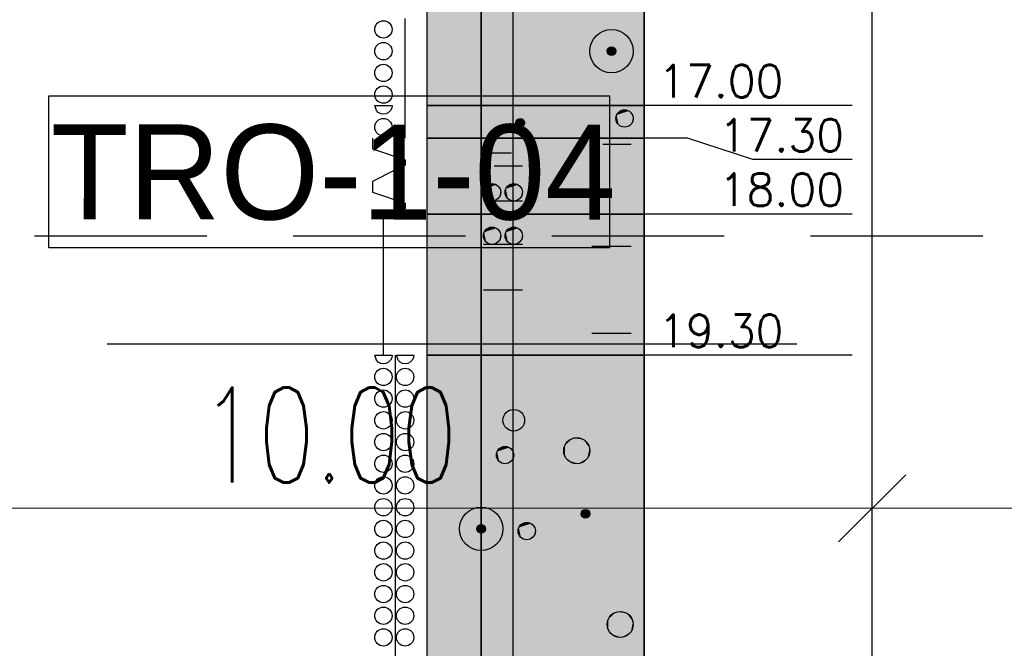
# Model space of a CAD drawing. Header units: metres. Extents: x 3458045 to 3462392, y 5482308 to 5484762.
# Tile 394 of 458: x 3461275 to 3461284, y 5483987 to 5483993. Entities that reach past the tile are written whole.
import ezdxf

# ---------------------------------------------------------------- set-up
doc = ezdxf.new("R2010")
doc.units = ezdxf.units.M
doc.header["$PDMODE"] = 3
doc.header["$PDSIZE"] = 0.1
for name, pattern in [('AUSGEZOGEN', [2, 1, 1]), ('VERDECKT', [9.525, 6.35, -3.175]), ('VERDECKT2', [4.7625, 3.175, -1.5875])]:
    doc.linetypes.add(name, pattern=pattern)
doc.layers.get('0').update_dxf_attribs({"linetype": 'CONTINUOUS'})
doc.layers.get('DEFPOINTS').update_dxf_attribs({"linetype": 'CONTINUOUS'})
for name, color, linetype in [('BAUER_BK 2014', 1, 'CONTINUOUS'), ('SP_BW5xx-SchutzbauwerkBASF', 7, 'VERDECKT2'), ('SP_TEXT', 2, 'CONTINUOUS'), ('SP_VERM', 1, 'CONTINUOUS'), ('WBObjGr', 7, 'CONTINUOUS'), ('WBObjSy', 7, 'CONTINUOUS'), ('WBObjTx', 7, 'CONTINUOUS')]:
    doc.layers.add(name, color=color, linetype=linetype)
doc.layers.add('SP_Höhenplan-Beschriftung-Linien', color=2, linetype='CONTINUOUS', lineweight=25)
doc.layers.add('SP_Höhenplan-Beschriftung-Linien-Bestandsgelände', color=7, linetype='CONTINUOUS', lineweight=25)
doc.styles.add('K_ISOCP', font='k_isocp.shx')
doc.styles.add('ROMANS', font='ROMANS')
doc.styles.add('SP_F', font='romans.shx', dxfattribs={"width": 0.7, "bigfont": 'sp_f.shx'})
doc.dimstyles.new('SOFI35$0', dxfattribs={"dimtxt": 3.5, "dimasz": 0.35, "dimexe": 0.9, "dimexo": 0.625, "dimgap": 0.945, "dimtad": 1, "dimdec": 3, "dimrnd": 0.001, "dimzin": 1, "dimdsep": 46, "dimtxsty": 'SP_F', "dimblk1": 'SOF_BEMSTR1', "dimblk2": 'SOF_BEMSTR2', "dimsah": 1, "dimcen": 3.5, "dimse1": 1, "dimse2": 1, "dimclrd": 1, "dimclre": 1, "dimclrt": 2, "dimaunit": 2, "dimazin": 0, "dimtfac": 1, "dimtdec": 3, "dimtmove": 0, "dimatfit": 3, "dimfxl": 1, "dimtolj": 1, "dimtzin": 0, "dimlwd": 0, "dimlwe": 0, "dimarcsym": 0})

# ---------------------------------------------------------------- blocks, each defined once
blk = doc.blocks.new('SOF_BEMSTR2')
at = {"color": 0, "linetype": 'ByBlock', "lineweight": -2}
for p, q in [((0, -20), (0, 8.5)), ((3.535, 3.535), (-3.535, -3.535)), ((-5, 0), (5, 0))]:
    blk.add_line(p, q, dxfattribs=at)
blk = doc.blocks.new('SOF_BEMSTR1')
at = {"color": 0, "linetype": 'ByBlock', "lineweight": -2}
for p, q in [((0, 20), (0, -8.5)), ((3.535, 3.535), (-3.535, -3.535)), ((-5, 0), (5, 0))]:
    blk.add_line(p, q, dxfattribs=at)
blk = doc.blocks.new('*D347')
at = {"layer": 'DEFPOINTS', "color": 0, "linetype": 'AUSGEZOGEN', "transparency": 16777216}
for p in [(3461273.1844, 5483991.3336), (3461283.1844, 5483991.3336), (3461283.1844, 5483988.2771)]:
    blk.add_point(p, dxfattribs=at)
at = {"layer": 'SP_VERM', "color": 1, "linetype": 'AUSGEZOGEN', "lineweight": 0, "transparency": 16777216}
blk.add_line((3461273.2719, 5483988.2771), (3461283.0969, 5483988.2771), dxfattribs=at)
at = {"layer": 'SP_VERM', "color": 1, "linetype": 'AUSGEZOGEN', "lineweight": 0, "transparency": 16777216, "xscale": 0.08750000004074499, "yscale": 0.08750000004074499, "zscale": 0.08750000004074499, "rotation": 180}
blk.add_blockref('SOF_BEMSTR2', (3461273.1844, 5483988.2771), dxfattribs=at)
at = {"layer": 'SP_VERM', "color": 1, "linetype": 'AUSGEZOGEN', "lineweight": 0, "transparency": 16777216, "xscale": 0.08750000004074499, "yscale": 0.08750000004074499, "zscale": 0.08750000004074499}
blk.add_blockref('SOF_BEMSTR1', (3461283.1844, 5483988.2771), dxfattribs=at)
at = {"layer": 'SP_VERM', "color": 2, "linetype": 'AUSGEZOGEN', "transparency": 16777216, "insert": (3461278.1844, 5483988.9509), "char_height": 0.875, "attachment_point": 5, "style": 'SP_F'}
blk.add_mtext('\\A1;\\A1;10.00{\\H.7x;\\S^ ;}', dxfattribs=at)
blk = doc.blocks.new('*D348')
at = {"layer": 'DEFPOINTS', "color": 0, "linetype": 'AUSGEZOGEN', "transparency": 16777216}
for p in [(3461283.1844, 5483991.3336), (3461293.1844, 5483991.3336), (3461293.1844, 5483988.2771)]:
    blk.add_point(p, dxfattribs=at)
at = {"layer": 'SP_VERM', "color": 1, "linetype": 'AUSGEZOGEN', "lineweight": 0, "transparency": 16777216}
blk.add_line((3461283.2719, 5483988.2771), (3461293.0969, 5483988.2771), dxfattribs=at)
at = {"layer": 'SP_VERM', "color": 1, "linetype": 'AUSGEZOGEN', "lineweight": 0, "transparency": 16777216, "xscale": 0.08750000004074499, "yscale": 0.08750000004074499, "zscale": 0.08750000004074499, "rotation": 180}
blk.add_blockref('SOF_BEMSTR2', (3461283.1844, 5483988.2771), dxfattribs=at)
at = {"layer": 'SP_VERM', "color": 1, "linetype": 'AUSGEZOGEN', "lineweight": 0, "transparency": 16777216, "xscale": 0.08750000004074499, "yscale": 0.08750000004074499, "zscale": 0.08750000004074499}
blk.add_blockref('SOF_BEMSTR1', (3461293.1844, 5483988.2771), dxfattribs=at)
at = {"layer": 'SP_VERM', "color": 2, "linetype": 'AUSGEZOGEN', "transparency": 16777216, "insert": (3461288.1844, 5483988.9509), "char_height": 0.875, "attachment_point": 5, "style": 'SP_F'}
blk.add_mtext('\\A1;\\A1;10.00{\\H.7x;\\S^ ;}', dxfattribs=at)
blk = doc.blocks.new('*D366')
at = {"layer": 'DEFPOINTS', "color": 0, "linetype": 'AUSGEZOGEN', "transparency": 16777216}
for p in [(3461243.1844, 5483990.0271), (3461399.0344, 5483990.0271), (3461243.1844, 5483985.7834)]:
    blk.add_point(p, dxfattribs=at)
at = {"layer": 'SP_VERM', "color": 1, "linetype": 'AUSGEZOGEN', "lineweight": 0, "transparency": 16777216}
blk.add_line((3461398.9469, 5483985.7834), (3461243.2719, 5483985.7834), dxfattribs=at)
at = {"layer": 'SP_VERM', "color": 1, "linetype": 'AUSGEZOGEN', "lineweight": 0, "transparency": 16777216, "xscale": 0.08750000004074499, "yscale": 0.08750000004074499, "zscale": 0.08750000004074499, "rotation": 180}
blk.add_blockref('SOF_BEMSTR2', (3461243.1844, 5483985.7834), dxfattribs=at)
at = {"layer": 'SP_VERM', "color": 1, "linetype": 'AUSGEZOGEN', "lineweight": 0, "transparency": 16777216, "xscale": 0.08750000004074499, "yscale": 0.08750000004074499, "zscale": 0.08750000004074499}
blk.add_blockref('SOF_BEMSTR1', (3461399.0344, 5483985.7834), dxfattribs=at)
at = {"layer": 'SP_VERM', "color": 2, "linetype": 'AUSGEZOGEN', "transparency": 16777216, "insert": (3461321.1094, 5483986.603), "char_height": 0.875, "attachment_point": 5, "style": 'SP_F'}
blk.add_mtext('\\A1;\\A1;Trogabschnitt = 155.85{\\H.7x;\\S^ ;}m', dxfattribs=at)
blk = doc.blocks.new('A$C7F5D10D0')
at = {"layer": 'WBObjGr', "color": 7, "linetype": 'Continuous'}
for points in [[(0, 0), (0, -30)], [(2, 0), (2, -30)], [(0, -17), (2, -17)], [(3.91598, -17), (3, -17), (2.4, -17), (2, -17)], [(0, -17.3), (2, -17.3)], [(3.91598, -17.4992), (3, -17.4992), (2.4, -17.3), (2, -17.3)], [(0, -18), (2, -18)], [(3.91598, -18), (3, -18), (2.4, -18), (2, -18)], [(0, -19.3), (2, -19.3)], [(3.91598, -19.3), (3, -19.3), (2.4, -19.3), (2, -19.3)]]:
    blk.add_lwpolyline(points, dxfattribs=at)
at = {"layer": 'WBObjSy', "color": 30, "linetype": 'Continuous'}
for points in [[(0.5, -17), (0.5, -12), (0, -12), (0, -17), (0.5, -17)], [(0.5, -17.3), (0.5, -17), (0, -17), (0, -17.3), (0.5, -17.3)], [(2, -17.3), (2, -17), (0.5, -17), (0.5, -17.3), (2, -17.3)], [(2, -25), (2, -19.3), (0.5, -19.3), (0.5, -25), (2, -25)]]:
    blk.add_lwpolyline(points, dxfattribs=at)
at = {"layer": 'WBObjSy', "color": 7, "linetype": 'Continuous'}
for points in [[(2, -17), (2, -12), (0, -12), (0, -17), (2, -17)], [(-0.2, -16.6), (-0.2, -16.2)], [(-0.2, -17), (-0.2, -16.6)], [(-0.48, -17), (-0.48, -17), (-0.32, -17), (-0.32, -17), (-0.3238, -17.0248), (-0.3352, -17.047), (-0.3528, -17.0648), (-0.3752, -17.076), (-0.4, -17.08), (-0.4246, -17.076), (-0.447, -17.0648), (-0.4646, -17.047), (-0.48, -17)], [(-0.2, -17.3), (-0.2, -17)], [(2, -17.3), (2, -17), (0, -17), (0, -17.3), (2, -17.3)], [(-0.5, -17.3), (-0.5, -17.3)], [(-0.5, -17.3), (-0.5, -17.4)], [(2, -18), (2, -17.3), (0, -17.3), (0, -18), (2, -18)], [(-0.5, -17.4), (-0.2, -17.5)], [(1.88, -17.36), (1.62, -17.36)], [(0.78, -17.44), (0.52, -17.44)], [(-0.2, -17.55), (-0.3, -17.6)], [(-0.2, -17.5), (-0.2, -17.55)], [(0.88, -17.56), (0.62, -17.56)], [(-0.3, -17.6), (-0.5, -17.7)], [(-0.5, -17.7), (-0.5, -17.8)], [(-0.5, -17.8), (-0.2, -17.9)], [(-0.2, -17.9), (-0.2, -17.95)], [(0.88, -17.88), (0.52, -17.88)], [(-0.4, -18.1), (-0.4, -18)], [(-0.2, -17.95), (-0.3, -18)], [(2, -19.3), (2, -18), (0, -18), (0, -19.3), (2, -19.3)], [(-0.4, -18.5), (-0.4, -18.1)], [(0.88, -18.28), (0.52, -18.28)], [(1.88, -18.3), (1.52, -18.3)], [(-0.4, -18.9), (-0.4, -18.5)], [(0.88, -18.7), (0.52, -18.7)], [(-0.4, -19.3), (-0.4, -18.9)], [(1.88, -19.1), (1.52, -19.1)], [(-0.48, -19.3), (-0.48, -19.3), (-0.32, -19.3), (-0.32, -19.3), (-0.3238, -19.3248), (-0.3352, -19.347), (-0.3528, -19.3648), (-0.3752, -19.376), (-0.4, -19.38), (-0.4246, -19.376), (-0.447, -19.3648), (-0.4646, -19.347), (-0.48, -19.3)], [(-0.29, -19.4), (-0.29, -19.3)], [(-0.28, -19.3), (-0.28, -19.3), (-0.12, -19.3), (-0.12, -19.3), (-0.1238, -19.3248), (-0.1352, -19.347), (-0.1528, -19.3648), (-0.1752, -19.376), (-0.2, -19.38), (-0.2246, -19.376), (-0.247, -19.3648), (-0.2646, -19.347), (-0.28, -19.3)], [(2, -25), (2, -19.3), (0, -19.3), (0, -25), (2, -25)], [(-0.29, -19.8), (-0.29, -19.4)], [(-0.29, -20.2), (-0.29, -19.8)], [(-0.29, -20.6), (-0.29, -20.2)], [(-0.29, -21), (-0.29, -20.6)], [(-0.29, -21.4), (-0.29, -21)], [(-0.29, -21.8), (-0.29, -21.4)], [(-0.29, -22.2), (-0.29, -21.8)]]:
    blk.add_lwpolyline(points, dxfattribs=at)
at = {"layer": 'WBObjSy', "color": 50, "linetype": 'Continuous'}
for points in [[(2, -17), (2, -12), (0.5, -12), (0.5, -17), (2, -17)], [(0.5, -25), (0.5, -19.3), (0, -19.3), (0, -25), (0.5, -25)]]:
    blk.add_lwpolyline(points, dxfattribs=at)
at = {"layer": 'WBObjSy', "color": 62, "linetype": 'Continuous'}
for points in [[(0.5, -18), (0.5, -17.3), (0, -17.3), (0, -18), (0.5, -18)], [(0.5, -19.3), (0.5, -18), (0, -18), (0, -19.3), (0.5, -19.3)]]:
    blk.add_lwpolyline(points, dxfattribs=at)
at = {"layer": 'WBObjSy', "color": 14, "linetype": 'Continuous'}
blk.add_lwpolyline([(2, -18), (2, -17.3), (0.5, -17.3), (0.5, -18), (2, -18)], dxfattribs=at)
at = {"layer": 'WBObjSy', "color": 206, "linetype": 'Continuous'}
blk.add_lwpolyline([(2, -19.3), (2, -18), (0.5, -18), (0.5, -19.3), (2, -19.3)], dxfattribs=at)
at = {"layer": 'WBObjSy', "color": 7, "linetype": 'Continuous'}
for centre, radius in [((-0.4, -16.3), 0.08), ((1.7, -16.5), 0.2), ((-0.4, -16.5), 0.08), ((1.7, -16.5), 0.04), ((-0.4, -16.7), 0.08), ((-0.4, -16.9), 0.08), ((1.82, -17.12), 0.08), ((-0.4, -17.2), 0.08), ((0.86, -17.16), 0.04), ((0.6, -17.8), 0.08), ((0.8, -17.8), 0.08), ((0.6, -18.2), 0.08), ((0.8, -18.2), 0.08), ((-0.4, -19.5), 0.08), ((-0.2, -19.5), 0.08), ((-0.4, -19.7), 0.08), ((-0.2, -19.7), 0.08), ((-0.4, -19.9), 0.08), ((-0.2, -19.9), 0.08), ((0.8, -19.9), 0.1), ((-0.4, -20.1), 0.08), ((-0.2, -20.1), 0.08), ((1.38, -20.18), 0.12), ((0.72, -20.22), 0.08), ((-0.4, -20.3), 0.08), ((-0.2, -20.3), 0.08), ((-0.4, -20.5), 0.08), ((-0.2, -20.5), 0.08), ((-0.4, -20.7), 0.08), ((-0.2, -20.7), 0.08), ((0.5, -20.9), 0.2), ((1.46, -20.76), 0.04), ((-0.4, -20.9), 0.08), ((-0.2, -20.9), 0.08), ((0.92, -20.92), 0.08), ((0.5, -20.9), 0.04), ((-0.4, -21.1), 0.08), ((-0.2, -21.1), 0.08), ((-0.4, -21.3), 0.08), ((-0.2, -21.3), 0.08), ((-0.4, -21.5), 0.08), ((-0.2, -21.5), 0.08), ((-0.4, -21.7), 0.08), ((-0.2, -21.7), 0.08), ((1.78, -21.78), 0.12), ((-0.4, -21.9), 0.08), ((-0.2, -21.9), 0.08)]:
    blk.add_circle(centre, radius, dxfattribs=at)
at = {"layer": 'WBObjSy', "color": 30, "linetype": 'Continuous'}
for points in [[(0.5, -17), (0.5, -12), (0, -17), (0, -12)], [(0.5, -17.3), (0.5, -17), (0, -17.3), (0, -17)], [(2, -17.3), (2, -17), (0.5, -17.3), (0.5, -17)], [(2, -25), (2, -19.3), (0.5, -25), (0.5, -19.3)]]:
    blk.add_solid(points, dxfattribs=at)
at = {"layer": 'WBObjSy', "color": 50, "linetype": 'Continuous'}
for points in [[(2, -17), (2, -12), (0.5, -17), (0.5, -12)], [(0.5, -25), (0.5, -19.3), (0, -25), (0, -19.3)]]:
    blk.add_solid(points, dxfattribs=at)
at = {"layer": 'WBObjSy', "color": 7, "linetype": 'Continuous'}
for points in [[(1.66, -16.5), (1.661, -16.4916), (1.6636, -16.4838)], [(1.6636, -16.5162), (1.66, -16.5), (1.6636, -16.4838)], [(1.6636, -16.4838), (1.6734, -16.4702), (1.6878, -16.462)], [(1.6636, -16.4838), (1.6878, -16.462), (1.72, -16.4654)], [(1.6734, -16.5298), (1.6636, -16.4838), (1.72, -16.4654)], [(1.6636, -16.4838), (1.6678, -16.4764), (1.6734, -16.4702)], [(1.6734, -16.5298), (1.6636, -16.5162), (1.6636, -16.4838)], [(1.6734, -16.4702), (1.68, -16.4654), (1.6878, -16.462)], [(1.72, -16.4654), (1.7324, -16.5236), (1.6734, -16.5298)], [(1.6878, -16.462), (1.696, -16.4602), (1.7042, -16.4602)], [(1.6878, -16.462), (1.7042, -16.4602), (1.72, -16.4654)], [(1.7042, -16.4602), (1.7124, -16.462), (1.72, -16.4654)], [(1.72, -16.4654), (1.7268, -16.4702), (1.7324, -16.4764)], [(1.72, -16.4654), (1.7324, -16.4764), (1.7392, -16.4916)], [(1.72, -16.4654), (1.7392, -16.4916), (1.7324, -16.5236)], [(1.7324, -16.4764), (1.7366, -16.4838), (1.7392, -16.4916)], [(1.7392, -16.4916), (1.7392, -16.5084), (1.7324, -16.5236)], [(1.7392, -16.4916), (1.74, -16.5), (1.7392, -16.5084)], [(1.6734, -16.5298), (1.6678, -16.5236), (1.6636, -16.5162)], [(1.7324, -16.5236), (1.7042, -16.5398), (1.6734, -16.5298)], [(1.6878, -16.538), (1.68, -16.5346), (1.6734, -16.5298)], [(1.7042, -16.5398), (1.6878, -16.538), (1.6734, -16.5298)], [(1.7042, -16.5398), (1.696, -16.5398), (1.6878, -16.538)], [(1.7324, -16.5236), (1.72, -16.5346), (1.7042, -16.5398)], [(1.72, -16.5346), (1.7124, -16.538), (1.7042, -16.5398)], [(1.7324, -16.5236), (1.7268, -16.5298), (1.72, -16.5346)], [(1.7392, -16.5084), (1.7366, -16.5162), (1.7324, -16.5236)], [(1.7954, -17.044), (1.8118, -17.0404), (1.8284, -17.0404)], [(1.7954, -17.044), (1.8284, -17.0404), (1.86, -17.0508)], [(1.8284, -17.0404), (1.8448, -17.044), (1.86, -17.0508)], [(0.8236, -17.1438), (0.8334, -17.1302), (0.8478, -17.122)], [(0.8236, -17.1438), (0.8478, -17.122), (0.88, -17.1254)], [(0.8334, -17.1898), (0.8236, -17.1438), (0.88, -17.1254)], [(0.8236, -17.1438), (0.8278, -17.1364), (0.8334, -17.1302)], [(0.8334, -17.1302), (0.84, -17.1254), (0.8478, -17.122)], [(0.88, -17.1254), (0.8924, -17.1836), (0.8334, -17.1898)], [(0.8478, -17.122), (0.856, -17.1202), (0.8642, -17.1202)], [(0.8478, -17.122), (0.8642, -17.1202), (0.88, -17.1254)], [(0.8642, -17.1202), (0.8724, -17.122), (0.88, -17.1254)], [(0.88, -17.1254), (0.8868, -17.1302), (0.8924, -17.1364)], [(0.88, -17.1254), (0.8924, -17.1364), (0.8992, -17.1516)], [(0.88, -17.1254), (0.8992, -17.1516), (0.8924, -17.1836)], [(1.74, -17.12), (1.7418, -17.1034), (1.747, -17.0874)], [(1.747, -17.1526), (1.74, -17.12), (1.747, -17.0874)], [(1.747, -17.0874), (1.7666, -17.0606), (1.7954, -17.044)], [(1.747, -17.0874), (1.7954, -17.044), (1.86, -17.0508)], [(1.7666, -17.1794), (1.747, -17.0874), (1.86, -17.0508)], [(1.747, -17.0874), (1.7554, -17.073), (1.7666, -17.0606)], [(1.7666, -17.1794), (1.747, -17.1526), (1.747, -17.0874)], [(1.7666, -17.0606), (1.78, -17.0508), (1.7954, -17.044)], [(1.86, -17.0508), (1.8848, -17.167), (1.7666, -17.1794)], [(1.86, -17.0508), (1.8736, -17.0606), (1.8848, -17.073)], [(1.86, -17.0508), (1.8848, -17.073), (1.8984, -17.1034)], [(1.86, -17.0508), (1.8984, -17.1034), (1.8848, -17.167)], [(1.8848, -17.073), (1.8932, -17.0874), (1.8984, -17.1034)], [(1.8984, -17.1034), (1.8984, -17.1366), (1.8848, -17.167)], [(1.8984, -17.1034), (1.9, -17.12), (1.8984, -17.1366)], [(0.82, -17.16), (0.821, -17.1516), (0.8236, -17.1438)], [(0.8236, -17.1762), (0.82, -17.16), (0.8236, -17.1438)], [(0.8334, -17.1898), (0.8236, -17.1762), (0.8236, -17.1438)], [(0.8334, -17.1898), (0.8278, -17.1836), (0.8236, -17.1762)], [(0.8924, -17.1836), (0.8642, -17.1998), (0.8334, -17.1898)], [(0.8478, -17.198), (0.84, -17.1946), (0.8334, -17.1898)], [(0.8642, -17.1998), (0.8478, -17.198), (0.8334, -17.1898)], [(0.8642, -17.1998), (0.856, -17.1998), (0.8478, -17.198)], [(0.8924, -17.1836), (0.88, -17.1946), (0.8642, -17.1998)], [(0.88, -17.1946), (0.8724, -17.198), (0.8642, -17.1998)], [(0.8924, -17.1836), (0.8868, -17.1898), (0.88, -17.1946)], [(0.8924, -17.1364), (0.8966, -17.1438), (0.8992, -17.1516)], [(0.8992, -17.1516), (0.8992, -17.1684), (0.8924, -17.1836)], [(0.8992, -17.1684), (0.8966, -17.1762), (0.8924, -17.1836)], [(0.8992, -17.1516), (0.9, -17.16), (0.8992, -17.1684)], [(1.7666, -17.1794), (1.7554, -17.167), (1.747, -17.1526)], [(1.8848, -17.167), (1.8284, -17.1996), (1.7666, -17.1794)], [(1.7954, -17.196), (1.78, -17.1892), (1.7666, -17.1794)], [(1.8284, -17.1996), (1.7954, -17.196), (1.7666, -17.1794)], [(1.8284, -17.1996), (1.8118, -17.1996), (1.7954, -17.196)], [(1.8848, -17.167), (1.86, -17.1892), (1.8284, -17.1996)], [(1.86, -17.1892), (1.8448, -17.196), (1.8284, -17.1996)], [(1.8848, -17.167), (1.8736, -17.1794), (1.86, -17.1892)], [(1.8984, -17.1366), (1.8932, -17.1526), (1.8848, -17.167)], [(0.52, -17.8), (0.5218, -17.7834), (0.527, -17.7674)], [(0.527, -17.8326), (0.52, -17.8), (0.527, -17.7674)], [(0.527, -17.7674), (0.5466, -17.7406), (0.5754, -17.724)], [(0.527, -17.7674), (0.5754, -17.724), (0.64, -17.7308)], [(0.5466, -17.8594), (0.527, -17.7674), (0.64, -17.7308)], [(0.527, -17.7674), (0.5354, -17.753), (0.5466, -17.7406)], [(0.5466, -17.8594), (0.527, -17.8326), (0.527, -17.7674)], [(0.5466, -17.7406), (0.56, -17.7308), (0.5754, -17.724)], [(0.64, -17.7308), (0.6648, -17.847), (0.5466, -17.8594)], [(0.5754, -17.724), (0.5918, -17.7204), (0.6084, -17.7204)], [(0.5754, -17.724), (0.6084, -17.7204), (0.64, -17.7308)], [(0.6084, -17.7204), (0.6248, -17.724), (0.64, -17.7308)], [(0.64, -17.7308), (0.6536, -17.7406), (0.6648, -17.753)], [(0.64, -17.7308), (0.6648, -17.753), (0.6784, -17.7834)], [(0.64, -17.7308), (0.6784, -17.7834), (0.6648, -17.847)], [(0.6648, -17.753), (0.6732, -17.7674), (0.6784, -17.7834)], [(0.72, -17.8), (0.7218, -17.7834), (0.727, -17.7674)], [(0.727, -17.8326), (0.72, -17.8), (0.727, -17.7674)], [(0.727, -17.7674), (0.7466, -17.7406), (0.7754, -17.724)], [(0.727, -17.7674), (0.7754, -17.724), (0.84, -17.7308)], [(0.7466, -17.8594), (0.727, -17.7674), (0.84, -17.7308)], [(0.727, -17.7674), (0.7354, -17.753), (0.7466, -17.7406)], [(0.7466, -17.8594), (0.727, -17.8326), (0.727, -17.7674)], [(0.7466, -17.7406), (0.76, -17.7308), (0.7754, -17.724)], [(0.84, -17.7308), (0.8648, -17.847), (0.7466, -17.8594)], [(0.7754, -17.724), (0.7918, -17.7204), (0.8084, -17.7204)], [(0.7754, -17.724), (0.8084, -17.7204), (0.84, -17.7308)], [(0.8084, -17.7204), (0.8248, -17.724), (0.84, -17.7308)], [(0.84, -17.7308), (0.8536, -17.7406), (0.8648, -17.753)], [(0.84, -17.7308), (0.8648, -17.753), (0.8784, -17.7834)], [(0.84, -17.7308), (0.8784, -17.7834), (0.8648, -17.847)], [(0.8648, -17.753), (0.8732, -17.7674), (0.8784, -17.7834)], [(0.5466, -17.8594), (0.5354, -17.847), (0.527, -17.8326)], [(0.6648, -17.847), (0.6084, -17.8796), (0.5466, -17.8594)], [(0.6648, -17.847), (0.64, -17.8692), (0.6084, -17.8796)], [(0.6648, -17.847), (0.6536, -17.8594), (0.64, -17.8692)], [(0.6784, -17.7834), (0.6784, -17.8166), (0.6648, -17.847)], [(0.6784, -17.8166), (0.6732, -17.8326), (0.6648, -17.847)], [(0.6784, -17.7834), (0.68, -17.8), (0.6784, -17.8166)], [(0.7466, -17.8594), (0.7354, -17.847), (0.727, -17.8326)], [(0.8648, -17.847), (0.8084, -17.8796), (0.7466, -17.8594)], [(0.8648, -17.847), (0.84, -17.8692), (0.8084, -17.8796)], [(0.8648, -17.847), (0.8536, -17.8594), (0.84, -17.8692)], [(0.8784, -17.7834), (0.8784, -17.8166), (0.8648, -17.847)], [(0.8784, -17.8166), (0.8732, -17.8326), (0.8648, -17.847)], [(0.8784, -17.7834), (0.88, -17.8), (0.8784, -17.8166)], [(0.5754, -17.876), (0.56, -17.8692), (0.5466, -17.8594)], [(0.6084, -17.8796), (0.5754, -17.876), (0.5466, -17.8594)], [(0.6084, -17.8796), (0.5918, -17.8796), (0.5754, -17.876)], [(0.64, -17.8692), (0.6248, -17.876), (0.6084, -17.8796)], [(0.7754, -17.876), (0.76, -17.8692), (0.7466, -17.8594)], [(0.8084, -17.8796), (0.7754, -17.876), (0.7466, -17.8594)], [(0.8084, -17.8796), (0.7918, -17.8796), (0.7754, -17.876)], [(0.84, -17.8692), (0.8248, -17.876), (0.8084, -17.8796)], [(0.527, -18.1674), (0.5466, -18.1406), (0.5754, -18.124)], [(0.527, -18.1674), (0.5754, -18.124), (0.64, -18.1308)], [(0.5466, -18.1406), (0.56, -18.1308), (0.5754, -18.124)], [(0.5754, -18.124), (0.5918, -18.1204), (0.6084, -18.1204)], [(0.5754, -18.124), (0.6084, -18.1204), (0.64, -18.1308)], [(0.6084, -18.1204), (0.6248, -18.124), (0.64, -18.1308)], [(0.727, -18.1674), (0.7466, -18.1406), (0.7754, -18.124)], [(0.727, -18.1674), (0.7754, -18.124), (0.84, -18.1308)], [(0.7466, -18.1406), (0.76, -18.1308), (0.7754, -18.124)], [(0.7754, -18.124), (0.7918, -18.1204), (0.8084, -18.1204)], [(0.7754, -18.124), (0.8084, -18.1204), (0.84, -18.1308)], [(0.8084, -18.1204), (0.8248, -18.124), (0.84, -18.1308)], [(0.52, -18.2), (0.5218, -18.1834), (0.527, -18.1674)], [(0.527, -18.2326), (0.52, -18.2), (0.527, -18.1674)], [(0.5466, -18.2594), (0.527, -18.1674), (0.64, -18.1308)], [(0.527, -18.1674), (0.5354, -18.153), (0.5466, -18.1406)], [(0.5466, -18.2594), (0.527, -18.2326), (0.527, -18.1674)], [(0.64, -18.1308), (0.6648, -18.247), (0.5466, -18.2594)], [(0.64, -18.1308), (0.6536, -18.1406), (0.6648, -18.153)], [(0.64, -18.1308), (0.6648, -18.153), (0.6784, -18.1834)], [(0.64, -18.1308), (0.6784, -18.1834), (0.6648, -18.247)], [(0.6648, -18.153), (0.6732, -18.1674), (0.6784, -18.1834)], [(0.6784, -18.1834), (0.6784, -18.2166), (0.6648, -18.247)], [(0.6784, -18.2166), (0.6732, -18.2326), (0.6648, -18.247)], [(0.6784, -18.1834), (0.68, -18.2), (0.6784, -18.2166)], [(0.72, -18.2), (0.7218, -18.1834), (0.727, -18.1674)], [(0.727, -18.2326), (0.72, -18.2), (0.727, -18.1674)], [(0.7466, -18.2594), (0.727, -18.1674), (0.84, -18.1308)], [(0.727, -18.1674), (0.7354, -18.153), (0.7466, -18.1406)], [(0.7466, -18.2594), (0.727, -18.2326), (0.727, -18.1674)], [(0.84, -18.1308), (0.8648, -18.247), (0.7466, -18.2594)], [(0.84, -18.1308), (0.8536, -18.1406), (0.8648, -18.153)], [(0.84, -18.1308), (0.8648, -18.153), (0.8784, -18.1834)], [(0.84, -18.1308), (0.8784, -18.1834), (0.8648, -18.247)], [(0.8648, -18.153), (0.8732, -18.1674), (0.8784, -18.1834)], [(0.8784, -18.1834), (0.8784, -18.2166), (0.8648, -18.247)], [(0.8784, -18.2166), (0.8732, -18.2326), (0.8648, -18.247)], [(0.8784, -18.1834), (0.88, -18.2), (0.8784, -18.2166)], [(0.5466, -18.2594), (0.5354, -18.247), (0.527, -18.2326)], [(0.6648, -18.247), (0.6084, -18.2796), (0.5466, -18.2594)], [(0.5754, -18.276), (0.56, -18.2692), (0.5466, -18.2594)], [(0.6084, -18.2796), (0.5754, -18.276), (0.5466, -18.2594)], [(0.6084, -18.2796), (0.5918, -18.2796), (0.5754, -18.276)], [(0.6648, -18.247), (0.64, -18.2692), (0.6084, -18.2796)], [(0.64, -18.2692), (0.6248, -18.276), (0.6084, -18.2796)], [(0.6648, -18.247), (0.6536, -18.2594), (0.64, -18.2692)], [(0.7466, -18.2594), (0.7354, -18.247), (0.727, -18.2326)], [(0.8648, -18.247), (0.8084, -18.2796), (0.7466, -18.2594)], [(0.7754, -18.276), (0.76, -18.2692), (0.7466, -18.2594)], [(0.8084, -18.2796), (0.7754, -18.276), (0.7466, -18.2594)], [(0.8084, -18.2796), (0.7918, -18.2796), (0.7754, -18.276)], [(0.8648, -18.247), (0.84, -18.2692), (0.8084, -18.2796)], [(0.84, -18.2692), (0.8248, -18.276), (0.8084, -18.2796)], [(0.8648, -18.247), (0.8536, -18.2594), (0.84, -18.2692)], [(1.2704, -20.1312), (1.2998, -20.0908), (1.343, -20.0658)], [(1.2704, -20.1312), (1.343, -20.0658), (1.44, -20.076)], [(1.2998, -20.2692), (1.2704, -20.1312), (1.44, -20.076)], [(1.2704, -20.1312), (1.283, -20.1094), (1.2998, -20.0908)], [(1.2998, -20.0908), (1.32, -20.076), (1.343, -20.0658)], [(1.44, -20.076), (1.4772, -20.2506), (1.2998, -20.2692)], [(1.343, -20.0658), (1.3676, -20.0606), (1.3926, -20.0606)], [(1.343, -20.0658), (1.3926, -20.0606), (1.44, -20.076)], [(1.3926, -20.0606), (1.4172, -20.0658), (1.44, -20.076)], [(1.44, -20.076), (1.4604, -20.0908), (1.4772, -20.1094)], [(1.44, -20.076), (1.4772, -20.1094), (1.4974, -20.155)], [(1.44, -20.076), (1.4974, -20.155), (1.4772, -20.2506)], [(1.4772, -20.1094), (1.4898, -20.1312), (1.4974, -20.155)], [(0.64, -20.22), (0.6418, -20.2034), (0.647, -20.1874)], [(0.647, -20.2526), (0.64, -20.22), (0.647, -20.1874)], [(0.647, -20.1874), (0.6666, -20.1606), (0.6954, -20.144)], [(0.647, -20.1874), (0.6954, -20.144), (0.76, -20.1508)], [(0.6666, -20.2794), (0.647, -20.1874), (0.76, -20.1508)], [(0.647, -20.1874), (0.6554, -20.173), (0.6666, -20.1606)], [(0.6666, -20.2794), (0.647, -20.2526), (0.647, -20.1874)], [(0.6666, -20.1606), (0.68, -20.1508), (0.6954, -20.144)], [(0.76, -20.1508), (0.7848, -20.267), (0.6666, -20.2794)], [(0.6954, -20.144), (0.7118, -20.1404), (0.7284, -20.1404)], [(0.6954, -20.144), (0.7284, -20.1404), (0.76, -20.1508)], [(0.7284, -20.1404), (0.7448, -20.144), (0.76, -20.1508)], [(0.76, -20.1508), (0.7736, -20.1606), (0.7848, -20.173)], [(0.76, -20.1508), (0.7848, -20.173), (0.7984, -20.2034)], [(0.76, -20.1508), (0.7984, -20.2034), (0.7848, -20.267)], [(0.7848, -20.173), (0.7932, -20.1874), (0.7984, -20.2034)], [(0.7984, -20.2034), (0.7984, -20.2366), (0.7848, -20.267)], [(0.7984, -20.2034), (0.8, -20.22), (0.7984, -20.2366)], [(1.26, -20.18), (1.2628, -20.155), (1.2704, -20.1312)], [(1.2704, -20.2288), (1.26, -20.18), (1.2704, -20.1312)], [(1.2998, -20.2692), (1.2704, -20.2288), (1.2704, -20.1312)], [(1.4974, -20.155), (1.4974, -20.205), (1.4772, -20.2506)], [(1.4974, -20.205), (1.4898, -20.2288), (1.4772, -20.2506)], [(1.4974, -20.155), (1.5, -20.18), (1.4974, -20.205)], [(0.6666, -20.2794), (0.6554, -20.267), (0.647, -20.2526)], [(0.7848, -20.267), (0.7284, -20.2996), (0.6666, -20.2794)], [(0.6954, -20.296), (0.68, -20.2892), (0.6666, -20.2794)], [(0.7284, -20.2996), (0.6954, -20.296), (0.6666, -20.2794)], [(0.7284, -20.2996), (0.7118, -20.2996), (0.6954, -20.296)], [(0.7848, -20.267), (0.76, -20.2892), (0.7284, -20.2996)], [(0.76, -20.2892), (0.7448, -20.296), (0.7284, -20.2996)], [(0.7848, -20.267), (0.7736, -20.2794), (0.76, -20.2892)], [(0.7984, -20.2366), (0.7932, -20.2526), (0.7848, -20.267)], [(1.2998, -20.2692), (1.283, -20.2506), (1.2704, -20.2288)], [(1.4772, -20.2506), (1.3926, -20.2994), (1.2998, -20.2692)], [(1.343, -20.2942), (1.32, -20.284), (1.2998, -20.2692)], [(1.3926, -20.2994), (1.343, -20.2942), (1.2998, -20.2692)], [(1.3926, -20.2994), (1.3676, -20.2994), (1.343, -20.2942)], [(1.4772, -20.2506), (1.44, -20.284), (1.3926, -20.2994)], [(1.44, -20.284), (1.4172, -20.2942), (1.3926, -20.2994)], [(1.4772, -20.2506), (1.4604, -20.2692), (1.44, -20.284)], [(1.42, -20.76), (1.421, -20.7516), (1.4236, -20.7438)], [(1.4236, -20.7762), (1.42, -20.76), (1.4236, -20.7438)], [(1.4236, -20.7438), (1.4334, -20.7302), (1.4478, -20.722)], [(1.4236, -20.7438), (1.4478, -20.722), (1.48, -20.7254)], [(1.4334, -20.7898), (1.4236, -20.7438), (1.48, -20.7254)], [(1.4236, -20.7438), (1.4278, -20.7364), (1.4334, -20.7302)], [(1.4334, -20.7898), (1.4236, -20.7762), (1.4236, -20.7438)], [(1.4334, -20.7302), (1.44, -20.7254), (1.4478, -20.722)], [(1.48, -20.7254), (1.4924, -20.7836), (1.4334, -20.7898)], [(1.4478, -20.722), (1.456, -20.7202), (1.4642, -20.7202)], [(1.4478, -20.722), (1.4642, -20.7202), (1.48, -20.7254)], [(1.4642, -20.7202), (1.4724, -20.722), (1.48, -20.7254)], [(1.48, -20.7254), (1.4868, -20.7302), (1.4924, -20.7364)], [(1.48, -20.7254), (1.4924, -20.7364), (1.4992, -20.7516)], [(1.48, -20.7254), (1.4992, -20.7516), (1.4924, -20.7836)], [(1.4924, -20.7364), (1.4966, -20.7438), (1.4992, -20.7516)], [(1.4992, -20.7516), (1.4992, -20.7684), (1.4924, -20.7836)], [(1.4992, -20.7516), (1.5, -20.76), (1.4992, -20.7684)], [(0.847, -20.8874), (0.8666, -20.8606), (0.8954, -20.844)], [(0.847, -20.8874), (0.8954, -20.844), (0.96, -20.8508)], [(0.8666, -20.8606), (0.88, -20.8508), (0.8954, -20.844)], [(0.8954, -20.844), (0.9118, -20.8404), (0.9284, -20.8404)], [(0.8954, -20.844), (0.9284, -20.8404), (0.96, -20.8508)], [(0.9284, -20.8404), (0.9448, -20.844), (0.96, -20.8508)], [(1.4334, -20.7898), (1.4278, -20.7836), (1.4236, -20.7762)], [(1.4924, -20.7836), (1.4642, -20.7998), (1.4334, -20.7898)], [(1.4478, -20.798), (1.44, -20.7946), (1.4334, -20.7898)], [(1.4642, -20.7998), (1.4478, -20.798), (1.4334, -20.7898)], [(1.4642, -20.7998), (1.456, -20.7998), (1.4478, -20.798)], [(1.4924, -20.7836), (1.48, -20.7946), (1.4642, -20.7998)], [(1.48, -20.7946), (1.4724, -20.798), (1.4642, -20.7998)], [(1.4924, -20.7836), (1.4868, -20.7898), (1.48, -20.7946)], [(1.4992, -20.7684), (1.4966, -20.7762), (1.4924, -20.7836)], [(0.46, -20.9), (0.461, -20.8916), (0.4636, -20.8838)], [(0.4636, -20.9162), (0.46, -20.9), (0.4636, -20.8838)], [(0.4636, -20.8838), (0.4734, -20.8702), (0.4878, -20.862)], [(0.4636, -20.8838), (0.4878, -20.862), (0.52, -20.8654)], [(0.4734, -20.9298), (0.4636, -20.8838), (0.52, -20.8654)], [(0.4636, -20.8838), (0.4678, -20.8764), (0.4734, -20.8702)], [(0.4734, -20.9298), (0.4636, -20.9162), (0.4636, -20.8838)], [(0.4734, -20.9298), (0.4678, -20.9236), (0.4636, -20.9162)], [(0.4734, -20.8702), (0.48, -20.8654), (0.4878, -20.862)], [(0.52, -20.8654), (0.5324, -20.9236), (0.4734, -20.9298)], [(0.5324, -20.9236), (0.5042, -20.9398), (0.4734, -20.9298)], [(0.4878, -20.938), (0.48, -20.9346), (0.4734, -20.9298)], [(0.5042, -20.9398), (0.4878, -20.938), (0.4734, -20.9298)], [(0.4878, -20.862), (0.496, -20.8602), (0.5042, -20.8602)], [(0.4878, -20.862), (0.5042, -20.8602), (0.52, -20.8654)], [(0.5042, -20.9398), (0.496, -20.9398), (0.4878, -20.938)], [(0.5042, -20.8602), (0.5124, -20.862), (0.52, -20.8654)], [(0.5324, -20.9236), (0.52, -20.9346), (0.5042, -20.9398)], [(0.52, -20.9346), (0.5124, -20.938), (0.5042, -20.9398)], [(0.52, -20.8654), (0.5268, -20.8702), (0.5324, -20.8764)], [(0.52, -20.8654), (0.5324, -20.8764), (0.5392, -20.8916)], [(0.52, -20.8654), (0.5392, -20.8916), (0.5324, -20.9236)], [(0.5324, -20.9236), (0.5268, -20.9298), (0.52, -20.9346)], [(0.5324, -20.8764), (0.5366, -20.8838), (0.5392, -20.8916)], [(0.5392, -20.8916), (0.5392, -20.9084), (0.5324, -20.9236)], [(0.5392, -20.9084), (0.5366, -20.9162), (0.5324, -20.9236)], [(0.5392, -20.8916), (0.54, -20.9), (0.5392, -20.9084)], [(0.84, -20.92), (0.8418, -20.9034), (0.847, -20.8874)], [(0.847, -20.9526), (0.84, -20.92), (0.847, -20.8874)], [(0.8666, -20.9794), (0.847, -20.8874), (0.96, -20.8508)], [(0.847, -20.8874), (0.8554, -20.873), (0.8666, -20.8606)], [(0.8666, -20.9794), (0.847, -20.9526), (0.847, -20.8874)], [(0.96, -20.8508), (0.9848, -20.967), (0.8666, -20.9794)], [(0.96, -20.8508), (0.9736, -20.8606), (0.9848, -20.873)], [(0.96, -20.8508), (0.9848, -20.873), (0.9984, -20.9034)], [(0.96, -20.8508), (0.9984, -20.9034), (0.9848, -20.967)], [(0.9848, -20.873), (0.9932, -20.8874), (0.9984, -20.9034)], [(0.9984, -20.9034), (0.9984, -20.9366), (0.9848, -20.967)], [(0.9984, -20.9366), (0.9932, -20.9526), (0.9848, -20.967)], [(0.9984, -20.9034), (1, -20.92), (0.9984, -20.9366)], [(0.8666, -20.9794), (0.8554, -20.967), (0.847, -20.9526)], [(0.9848, -20.967), (0.9284, -20.9996), (0.8666, -20.9794)], [(0.8954, -20.996), (0.88, -20.9892), (0.8666, -20.9794)], [(0.9284, -20.9996), (0.8954, -20.996), (0.8666, -20.9794)], [(0.9284, -20.9996), (0.9118, -20.9996), (0.8954, -20.996)], [(0.9848, -20.967), (0.96, -20.9892), (0.9284, -20.9996)], [(0.96, -20.9892), (0.9448, -20.996), (0.9284, -20.9996)], [(0.9848, -20.967), (0.9736, -20.9794), (0.96, -20.9892)], [(1.6704, -21.7312), (1.6998, -21.69082), (1.743, -21.66588)], [(1.6704, -21.7312), (1.743, -21.66588), (1.84, -21.67608)], [(1.6998, -21.69082), (1.72, -21.67608), (1.743, -21.66588)], [(1.743, -21.66588), (1.7676, -21.66066), (1.7926, -21.66066)], [(1.743, -21.66588), (1.7926, -21.66066), (1.84, -21.67608)], [(1.7926, -21.66066), (1.8172, -21.66588), (1.84, -21.67608)], [(1.66, -21.78), (1.6628, -21.75506), (1.6704, -21.7312)], [(1.6704, -21.8288), (1.66, -21.78), (1.6704, -21.7312)], [(1.6998, -21.86918), (1.6704, -21.7312), (1.84, -21.67608)], [(1.6704, -21.7312), (1.683, -21.70946), (1.6998, -21.69082)], [(1.6998, -21.86918), (1.6704, -21.8288), (1.6704, -21.7312)], [(1.84, -21.67608), (1.8772, -21.85054), (1.6998, -21.86918)], [(1.84, -21.67608), (1.8604, -21.69082), (1.8772, -21.70946)], [(1.84, -21.67608), (1.8772, -21.70946), (1.8974, -21.75506)], [(1.84, -21.67608), (1.8974, -21.75506), (1.8772, -21.85054)], [(1.8772, -21.70946), (1.8898, -21.7312), (1.8974, -21.75506)], [(1.8974, -21.75506), (1.8974, -21.80494), (1.8772, -21.85054)], [(1.8974, -21.75506), (1.9, -21.78), (1.8974, -21.80494)], [(1.6998, -21.86918), (1.683, -21.85054), (1.6704, -21.8288)], [(1.8974, -21.80494), (1.8898, -21.8288), (1.8772, -21.85054)], [(1.8772, -21.85054), (1.7926, -21.89934), (1.6998, -21.86918)], [(1.743, -21.89412), (1.72, -21.88392), (1.6998, -21.86918)], [(1.7926, -21.89934), (1.743, -21.89412), (1.6998, -21.86918)], [(1.7926, -21.89934), (1.7676, -21.89934), (1.743, -21.89412)], [(1.8772, -21.85054), (1.84, -21.88392), (1.7926, -21.89934)], [(1.84, -21.88392), (1.8172, -21.89412), (1.7926, -21.89934)], [(1.8772, -21.85054), (1.8604, -21.86918), (1.84, -21.88392)]]:
    blk.add_solid(points, dxfattribs=at)
at = {"layer": 'WBObjSy', "color": 62, "linetype": 'Continuous'}
for points in [[(0.5, -18), (0.5, -17.3), (0, -18), (0, -17.3)], [(0.5, -19.3), (0.5, -18), (0, -19.3), (0, -18)]]:
    blk.add_solid(points, dxfattribs=at)
at = {"layer": 'WBObjSy', "color": 14, "linetype": 'Continuous'}
blk.add_solid([(2, -18), (2, -17.3), (0.5, -18), (0.5, -17.3)], dxfattribs=at)
at = {"layer": 'WBObjSy', "color": 206, "linetype": 'Continuous'}
blk.add_solid([(2, -19.3), (2, -18), (0.5, -19.3), (0.5, -18)], dxfattribs=at)
at = {"layer": 'WBObjTx', "color": 7, "style": 'ROMANS'}
for s, p in [('17.00', (2.12962, -16.9252)), ('17.30', (2.68691, -17.4244)), ('18.00', (2.68691, -17.9252)), ('19.30', (2.12962, -19.2252))]:
    blk.add_text(s, height=0.299156, dxfattribs=at).set_placement(p)

msp = doc.modelspace()

# ---------------------------------------------------------------- linework, layer by layer
at = {"layer": 'SP_BW5xx-SchutzbauwerkBASF', "linetype": 'VERDECKT2', "ltscale": 0.5}
msp.add_line((3461261.1844, 5483990.7872), (3461311.5784, 5483990.7872), dxfattribs=at)
at = {"layer": 'SP_Höhenplan-Beschriftung-Linien', "color": 1, "linetype": 'ByBlock'}
msp.add_line((3461283.1844, 5483956.0493), (3461283.1844, 5484002.5671), dxfattribs=at)
at = {"layer": 'SP_Höhenplan-Beschriftung-Linien', "color": 251, "linetype": 'VERDECKT'}
msp.add_line((3461463.4646, 5483989.7871), (3460950.7074, 5483989.7871), dxfattribs=at)
at = {"layer": 'SP_Höhenplan-Beschriftung-Linien-Bestandsgelände'}
msp.add_line((3461279.8761, 5484009.7988), (3461279.8761, 5483956.0493), dxfattribs=at)
at = {"layer": 'SP_TEXT', "color": 1, "lineweight": 25}
msp.add_lwpolyline([(3461275.6029, 5483990.675), (3461275.6034, 5483992.0757), (3461280.7662, 5483992.0757), (3461280.7658, 5483990.675)], close=True, dxfattribs=at)

# ---------------------------------------------------------------- block references
at = {"layer": 'BAUER_BK 2014', "color": 1}
msp.add_blockref('A$C7F5D10D0', (3461279.0841, 5484008.9872), dxfattribs=at)

# ---------------------------------------------------------------- texts
at = {"layer": 'SP_TEXT', "color": 2, "lineweight": 25, "style": 'K_ISOCP'}
msp.add_text('TRO-1-04', height=0.875, rotation=359.98261, dxfattribs=at).set_placement((3461275.6229, 5483990.9378))

# ---------------------------------------------------------------- dimensions: what is measured, and where the dimension line sits
at = {"layer": 'SP_VERM', "color": 1, "linetype": 'AUSGEZOGEN'}
for base, p1, p2, picture, middle in [((3461283.1844, 5483988.2771), (3461273.1844, 5483991.3336), (3461283.1844, 5483991.3336), '*D347', (3461278.1844, 5483988.9509)), ((3461293.1844, 5483988.2771), (3461283.1844, 5483991.3336), (3461293.1844, 5483991.3336), '*D348', (3461288.1844, 5483988.9509))]:
    dim = msp.add_linear_dim(base=base, p1=p1, p2=p2, text='\\A1;10.00{\\H.7x;\\S^ ;}', dimstyle='SOFI35$0', override={"dimblk1": 'SOF_BEMSTR2', "dimblk2": 'SOF_BEMSTR1'}, dxfattribs=at)
    dim.commit()
    dim.dimension.update_dxf_attribs({"geometry": picture, "text_midpoint": middle})
dim = msp.add_linear_dim(base=(3461243.1844, 5483985.7834), p1=(3461399.0344, 5483990.0271), p2=(3461243.1844, 5483990.0271), angle=180, text='\\A1;Trogabschnitt = 155.85{\\H.7x;\\S^ ;}m', dimstyle='SOFI35$0', override={"dimpost": 'Trogabschnitt = <>m'}, dxfattribs=at)
dim.commit()
dim.dimension.update_dxf_attribs({"geometry": '*D366', "text_midpoint": (3461321.1094, 5483986.603)})

doc.saveas('drawing.dxf')
